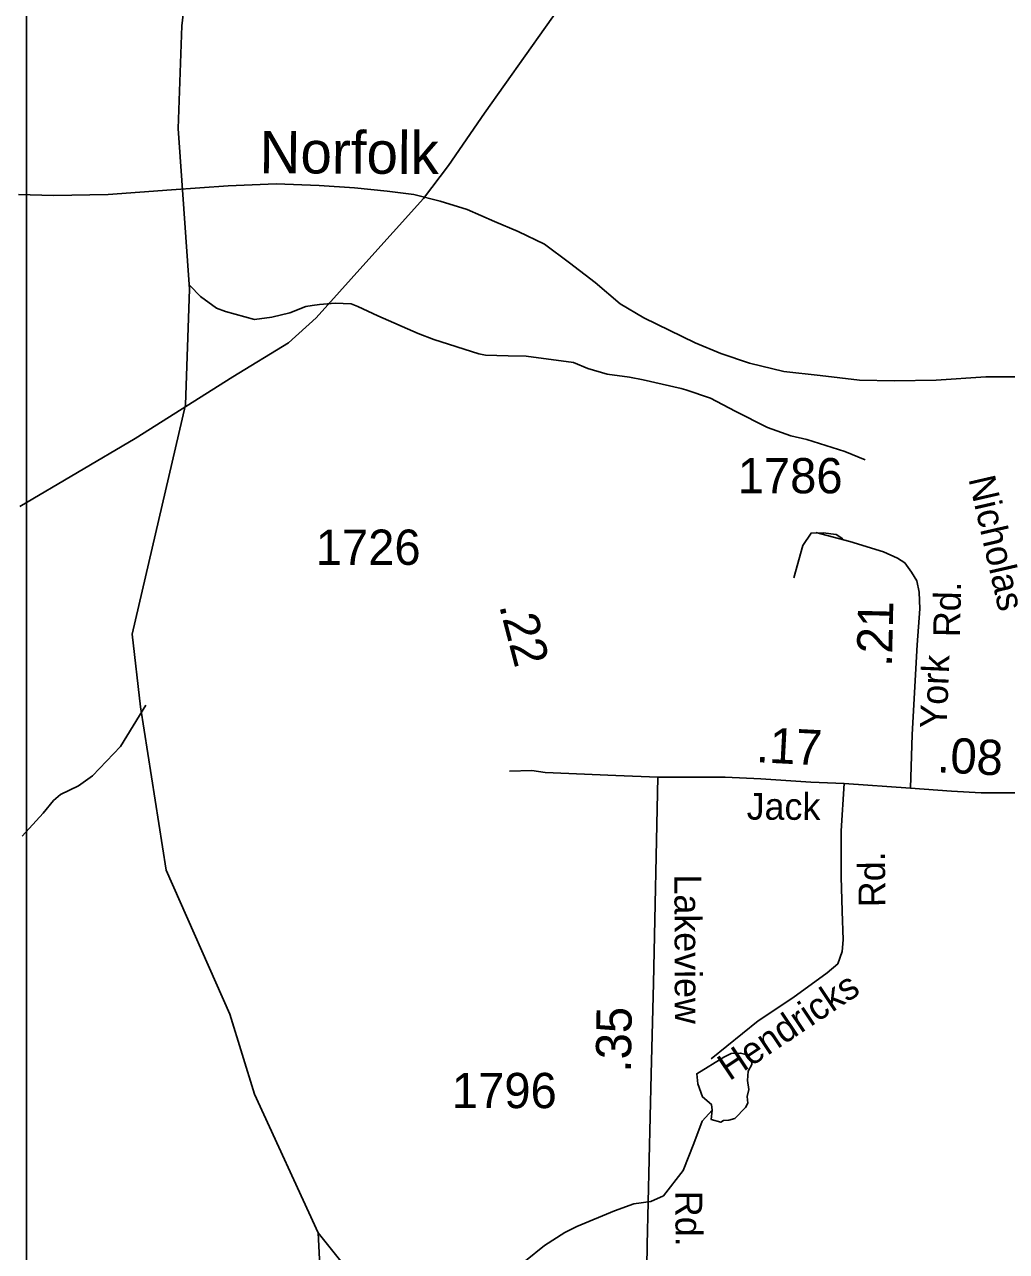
# Model space of a CAD drawing. Extents: x 1473865 to 1648260, y 639067 to 773536.
# Drawn here: x 1530800 to 1534280, y 712614 to 716961 of the extents above; entities that cross this region are included whole.
import ezdxf

# ---------------------------------------------------------------- set-up
doc = ezdxf.new("R2010")
doc.units = 0
for name, color, linetype in [('Exist Hydrographic Creek Single Shore', 7, 'Continuous'), ('Exist Hydrographic Misc Water Feature', 7, 'Continuous'), ('Exist Railroad Mainline', 7, 'Continuous'), ('Exist Railroad Mainline Label', 7, 'Continuous'), ('Exist Road Non-System Type 51', 7, 'Continuous'), ('Exist Road Non-System Type 51 Label', 7, 'Continuous'), ('Exist Road Secondary Mileage Hundredths English Label', 7, 'Continuous'), ('Exist Road Secondary Type 51 Attributed', 7, 'Continuous'), ('Exist Road Secondary Type 51 Label', 7, 'Continuous'), ('Exist Road Secondary Type 51 Number Label', 7, 'Continuous'), ('Exist Utilities Electrical Transmission Line', 7, 'Continuous'), ('Map Preparation Inset Cut Line', 7, 'Continuous')]:
    doc.layers.add(name, color=color, linetype=linetype)

msp = doc.modelspace()

# ---------------------------------------------------------------- linework, layer by layer
at = {"layer": 'Exist Hydrographic Creek Single Shore'}
msp.add_lwpolyline([(1531963.7, 712525.7), (1531840.7, 712679.1), (1531614.6, 713170.4), (1531527.7, 713454.4), (1531301.6, 713964.5), (1531210.6, 714544.1), (1531181.6, 714800.7), (1531369.7, 715614.2), (1531384.6, 716024.2), (1531343.6, 716593), (1531357.7, 716957.1), (1531424.6, 717540), (1531432.6, 718015.8), (1531514.6, 718473.7), (1531619.7, 718786.7), (1531734.7, 719211.1)], dxfattribs=at)
at = {"layer": 'Exist Hydrographic Misc Water Feature'}
for points in [[(1531385.8, 716037), (1531423.2, 715998), (1531480.4, 715956.9), (1531512.2, 715944.3), (1531614.5, 715916.5), (1531675.8, 715924.9), (1531740.1, 715939.7), (1531796.6, 715962.5), (1531818.6, 715966), (1531844.7, 715969.5), (1531900.8, 715974.4), (1531956.7, 715971.2), (1531980.6, 715962.7), (1532052, 715929.3), (1532194.8, 715866.5), (1532250.4, 715845.3), (1532409.5, 715794.1), (1532433.4, 715789.6), (1532513.3, 715788), (1532577.3, 715786.7), (1532744.9, 715763.3), (1532796.5, 715742.3), (1532864.2, 715722.3), (1532943.9, 715711.3), (1532991.8, 715702.3), (1533127.3, 715671.6), (1533143.2, 715667.2), (1533230.6, 715637.5), (1533317.8, 715591.7), (1533432.6, 715533.4), (1533516, 715503.8), (1533571.8, 715490.6), (1533707, 715447.9), (1533778.4, 715418.5)], [(1531229.4, 714549.5), (1531140.1, 714402.5), (1531040, 714298.6), (1530991.3, 714263.6), (1530926.7, 714233), (1530902.3, 714211.4), (1530865.4, 714166.2), (1530791.8, 714085.7)], [(1533237, 713114.4), (1533233.1, 713081.1), (1533267.3, 713071.6), (1533276.9, 713077.3), (1533295.9, 713079.2), (1533316.8, 713084.9), (1533354.8, 713123.3), (1533363.1, 713139.2), (1533360.6, 713163), (1533367, 713187.9), (1533361.6, 713219.9), (1533364.2, 713251.9), (1533376.7, 713275.6), (1533376.8, 713283.6), (1533367.2, 713299.8), (1533355.4, 713312), (1533337.4, 713316.4), (1533303.5, 713315.5), (1533278.1, 713301.9), (1533181.9, 713243.5), (1533186.4, 713207.2), (1533202.6, 713161.1), (1533233.9, 713134.6), (1533237, 713114.4)], [(1532250.4, 712346.9), (1532330.8, 712371.3), (1532375.3, 712398.4), (1532534.2, 712537.1), (1532575, 712580.2), (1532642, 712634.8), (1532715, 712681.3), (1532757.4, 712702.4), (1532890.5, 712757.8), (1532959, 712782.3), (1533019.2, 712791.1), (1533063.6, 712810.2), (1533133.3, 712900.7), (1533171.1, 712995.9), (1533200.8, 713075.3), (1533237, 713114.4)], [(1531840.7, 712679.1), (1531852.2, 712444.7)]]:
    msp.add_lwpolyline(points, dxfattribs=at)
at = {"layer": 'Exist Railroad Mainline'}
msp.add_lwpolyline([(1530778.4, 716359.2), (1530902.3, 716355.1), (1531096.5, 716359.6), (1531321, 716375.8), (1531521.2, 716390.4), (1531691.4, 716397.4), (1531843.3, 716390.7), (1531969.2, 716382.5), (1532085.2, 716370.6), (1532179.1, 716358.9), (1532272.6, 716335.2), (1532368.3, 716305.7), (1532465.5, 716263.9), (1532549, 716228.4), (1532642.1, 716182.9), (1532731.1, 716117.2), (1532822.1, 716047.6), (1532910.8, 715972.1), (1532993.9, 715922.6), (1533176.5, 715833.3), (1533267.8, 715795.8), (1533369.4, 715762), (1533490.9, 715731.9), (1533618.8, 715717.7), (1533758.6, 715701.3), (1533882.6, 715699.2), (1534030.7, 715700.6), (1534206.8, 715713.4), (1534378.9, 715712.6)], dxfattribs=at)
at = {"layer": 'Exist Road Non-System Type 51'}
for points in [[(1533699.5, 715138.6), (1533676.5, 715153.7), (1533630.5, 715160.7), (1533587, 715159), (1533557.4, 715115.4), (1533526, 715000.4)], [(1533233.5, 713296.6), (1533399.3, 713430.4), (1533522.5, 713512.7), (1533643.8, 713600.9), (1533681.4, 713633.1), (1533697.5, 713676.1), (1533701.1, 713717.3), (1533697.5, 713819.3), (1533693.9, 713941.1), (1533693.9, 714104.1), (1533704.7, 714272.4)]]:
    msp.add_lwpolyline(points, dxfattribs=at)
at = {"layer": 'Exist Road Secondary Type 51 Attributed'}
for points in [[(1533939.1, 714255.4), (1533945.1, 714445.7), (1533962.6, 714763.1), (1533973.1, 714891.3), (1533970.1, 714949.4), (1533962.1, 714990.4), (1533943.1, 715020.5), (1533919.1, 715053.5), (1533893, 715070.5), (1533843.8, 715092.9), (1533724.2, 715129.9), (1533604.6, 715161.7)], [(1533044.4, 714294.5), (1532895, 714300), (1532645.1, 714311.4), (1532597.2, 714318), (1532518.8, 714315.9)], [(1533044.4, 714294.5), (1533029.3, 713564.5), (1533020.3, 713242), (1533006.3, 712637.2), (1533002.3, 712397.9)], [(1533939.1, 714255.4), (1533704.7, 714272.4), (1533586.7, 714276.2), (1533408.9, 714288.2), (1533283, 714293.9), (1533044.4, 714294.5)], [(1534467.3, 714239.4), (1534189.4, 714239.4), (1534085.3, 714244.4), (1533939.1, 714255.4)]]:
    msp.add_lwpolyline(points, dxfattribs=at)
at = {"layer": 'Exist Utilities Electrical Transmission Line'}
msp.add_lwpolyline([(1532718.4, 717055), (1532429.4, 716647.6), (1532302.2, 716461.7), (1532214.2, 716345.2), (1531998.3, 716106.8), (1531833.1, 715921.5), (1531735.6, 715833.2), (1531537.5, 715712.5), (1531191.7, 715494.4), (1530783.6, 715253.3)], dxfattribs=at)
at = {"layer": 'Map Preparation Inset Cut Line'}
msp.add_lwpolyline([(1530807.2, 678673.7), (1530807.2, 722115.9), (1605695.7, 722115.9), (1605695.7, 695030), (1593323.3, 695030), (1593323.3, 678673.7), (1530807.2, 678673.7)], dxfattribs=at)

# ---------------------------------------------------------------- texts
at = {"layer": 'Exist Railroad Mainline Label'}
msp.add_text('Norfolk', height=150, rotation=359.7083, dxfattribs=at).set_placement((1531632.3, 716434.8))
at = {"layer": 'Exist Road Non-System Type 51 Label'}
for s, rotation, p in [('Rd.', 90.6038, (1533850.8, 713834.1)), ('Hendricks', 33.7774, (1533297.6, 713216.2))]:
    msp.add_text(s, height=95, rotation=rotation, dxfattribs=at).set_placement(p)
at = {"layer": 'Exist Road Secondary Mileage Hundredths English Label'}
for s, rotation, p in [('.22', 284.6517, (1532480.9, 714902.3)), ('.21', 88.6553, (1533873.4, 714684.7)), ('.17', 357.0079, (1533390.6, 714347.7)), ('.08', 357.0079, (1534031.9, 714311.9)), ('.35', 89.0986, (1532948.4, 713247.1))]:
    msp.add_text(s, height=125, rotation=rotation, dxfattribs=at).set_placement(p)
at = {"layer": 'Exist Road Secondary Type 51 Label'}
for s, rotation, p in [('Nicholas', 282.945, (1534144.4, 715351.7)), ('Rd.', 88.6553, (1534114.7, 714789.5)), ('York', 87.7273, (1534067.5, 714464.8)), ('Jack', 359.8305, (1533358.7, 714143.7)), ('Lakeview', 270.1803, (1533102.8, 713949.5)), ('Rd.', 270.1803, (1533106.3, 712828.2))]:
    msp.add_text(s, height=95, rotation=rotation, dxfattribs=at).set_placement(p)
at = {"layer": 'Exist Road Secondary Type 51 Number Label'}
for s, p in [('1786', (1533327, 715300.2)), ('1726', (1531831.6, 715046.7)), ('1796', (1532314.1, 713121.4))]:
    msp.add_text(s, height=125, dxfattribs=at).set_placement(p)

doc.saveas('drawing.dxf')
